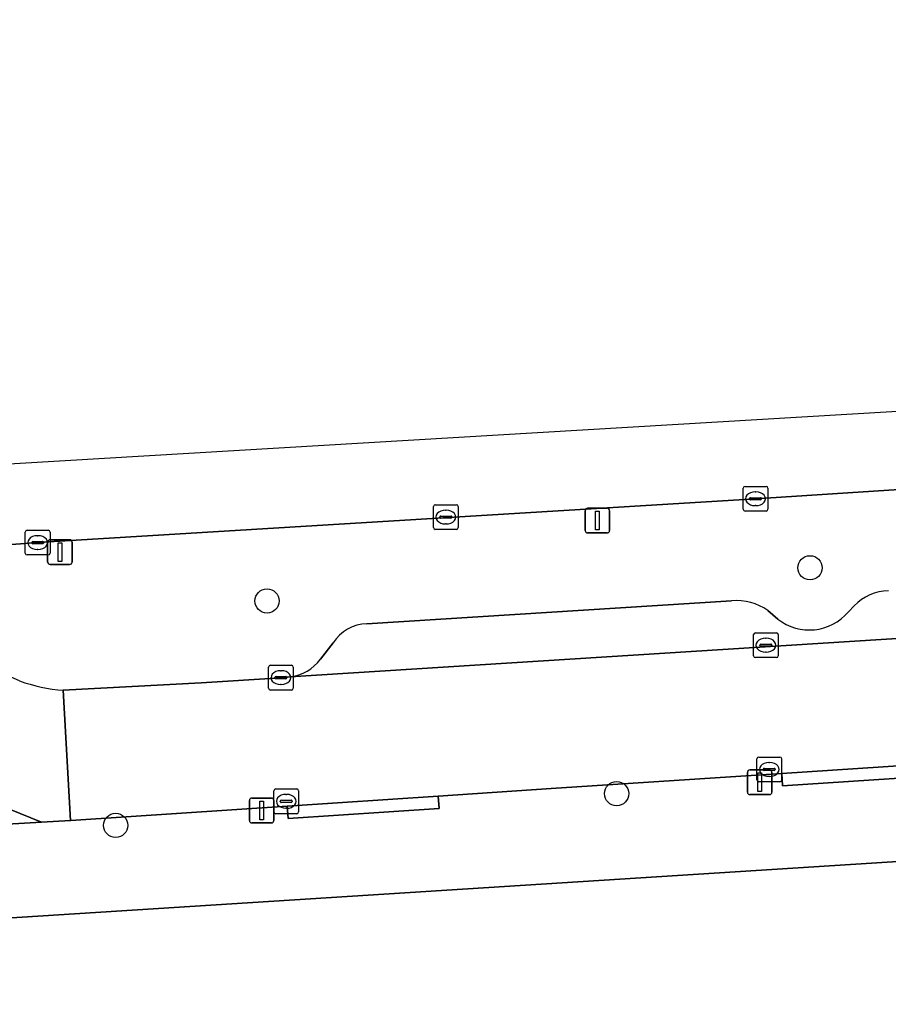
# Model space of a CAD drawing. Extents: x 159680 to 160786, y 387323 to 388340.
# Drawn here: x 160199.15 to 160234.27, y 388286.76 to 388326.41 of the extents above; entities that cross this region are included whole.
import ezdxf

# ---------------------------------------------------------------- set-up
doc = ezdxf.new("R2010")
doc.units = 0
for name, color, linetype in [('IMGEO_Boom', 7, 'Continuous'), ('IMGEO_Erf', 7, 'Continuous'), ('IMGEO_Fietspad_open', 7, 'Continuous'), ('IMGEO_Groenvoorziening', 7, 'Continuous'), ('IMGEO_Kolk', 7, 'Continuous'), ('IMGEO_Lichtmast', 7, 'Continuous'), ('IMGEO_Parkeervlak_open', 7, 'Continuous'), ('IMGEO_Rijbaan_lokaal_open', 7, 'Continuous'), ('IMGEO_Rijbaan_regionaal_gesloten', 7, 'Continuous'), ('IMGEO_Voetpad_open', 7, 'Continuous')]:
    doc.layers.add(name, color=color, linetype=linetype)

msp = doc.modelspace()

# ---------------------------------------------------------------- linework, layer by layer
at = {"layer": 'IMGEO_Boom'}
for centre in [(160231.104, 388304.248), (160209.152, 388302.909), (160223.284, 388295.118), (160203.033, 388293.834)]:
    msp.add_circle(centre, 0.489, dxfattribs=at)
at = {"layer": 'IMGEO_Erf'}
msp.add_lwpolyline([(160392.653, 388302.487), (160387.915, 388302.12), (160149.004, 388286.929)], dxfattribs=at)
at = {"layer": 'IMGEO_Fietspad_open'}
msp.add_lwpolyline([(160160.463, 388291.471), (160161.462, 388291.574), (160163.375, 388291.619), (160172.821, 388292.306), (160176.568, 388292.579), (160178.117, 388292.692), (160200.03, 388293.962), (160188.778, 388298.54)], dxfattribs=at)
at = {"layer": 'IMGEO_Groenvoorziening'}
for points in [[(160403.853, 388315.091), (160398.745, 388314.787), (160398.521, 388317.939), (160391.839, 388317.513), (160299.632, 388311.63), (160228.902, 388307.039), (160199.88, 388305.266), (160190.331, 388304.538)], [(160213.188, 388301.985), (160227.936, 388302.907)], [(160229.404, 388302.517), (160229.797, 388302.177)], [(160232.657, 388302.463), (160232.891, 388302.71)], [(160211.307, 388300.552), (160211.824, 388301.214)], [(160200.913, 388299.297), (160206.492, 388299.596), (160209.715, 388299.806), (160209.947, 388299.827), (160210.086, 388299.838)]]:
    msp.add_lwpolyline(points, dxfattribs=at)
for centre, radius, start, end in [((160234.308, 388301.36), 1.958, 91.0344, 136.3895), ((160228.165, 388300.813), 2.107, 53.9918, 96.2522), ((160231.078, 388303.807), 2.073, 231.829, 319.5922), ((160213.233, 388300.313), 1.673, 91.5501, 147.4045), ((160209.882, 388301.589), 1.763, 276.6624, 323.9729), ((160201.464, 388306.173), 6.898, 250.3919, 265.4186)]:
    msp.add_arc(centre, radius, start, end, dxfattribs=at)
at = {"layer": 'IMGEO_Kolk'}
for p, q in [((160228.476, 388307.539), (160229.328, 388307.539)), ((160228.401, 388306.613), (160228.401, 388307.465)), ((160228.889, 388307.319), (160228.914, 388307.319)), ((160229.402, 388307.465), (160229.402, 388306.613)), ((160215.881, 388305.872), (160215.881, 388306.724)), ((160215.956, 388306.798), (160216.808, 388306.798)), ((160216.882, 388306.724), (160216.882, 388305.872)), ((160228.66, 388307.033), (160228.66, 388307.045)), ((160229.098, 388306.996), (160228.7, 388306.996)), ((160228.703, 388307.082), (160229.101, 388307.082)), ((160228.912, 388306.759), (160228.887, 388306.759)), ((160229.144, 388307.045), (160229.144, 388307.033)), ((160216.183, 388306.341), (160216.581, 388306.341)), ((160216.369, 388306.578), (160216.394, 388306.578)), ((160229.328, 388306.539), (160228.476, 388306.539)), ((160216.14, 388306.292), (160216.14, 388306.304)), ((160216.578, 388306.255), (160216.18, 388306.255)), ((160216.392, 388306.018), (160216.367, 388306.018)), ((160216.624, 388306.304), (160216.624, 388306.292)), ((160199.379, 388304.84), (160199.379, 388305.692)), ((160199.454, 388305.766), (160200.306, 388305.766)), ((160199.867, 388305.546), (160199.892, 388305.546)), ((160200.38, 388305.692), (160200.38, 388304.84)), ((160216.808, 388305.798), (160215.956, 388305.798)), ((160199.638, 388305.26), (160199.638, 388305.272)), ((160200.076, 388305.223), (160199.678, 388305.223)), ((160199.681, 388305.309), (160200.079, 388305.309)), ((160200.122, 388305.272), (160200.122, 388305.26)), ((160200.306, 388304.766), (160199.454, 388304.766)), ((160199.89, 388304.986), (160199.865, 388304.986)), ((160228.895, 388301.619), (160229.747, 388301.619)), ((160228.82, 388300.693), (160228.82, 388301.545)), ((160229.122, 388301.162), (160229.52, 388301.162)), ((160229.308, 388301.399), (160229.333, 388301.399)), ((160229.821, 388301.545), (160229.821, 388300.693)), ((160229.079, 388301.113), (160229.079, 388301.125)), ((160229.517, 388301.076), (160229.119, 388301.076)), ((160229.331, 388300.839), (160229.306, 388300.839)), ((160229.563, 388301.125), (160229.563, 388301.113)), ((160229.747, 388300.619), (160228.895, 388300.619)), ((160209.213, 388299.382), (160209.213, 388300.234)), ((160209.288, 388300.308), (160210.14, 388300.308)), ((160209.701, 388300.088), (160209.726, 388300.088)), ((160210.214, 388300.234), (160210.214, 388299.382)), ((160209.472, 388299.802), (160209.472, 388299.814)), ((160209.91, 388299.765), (160209.512, 388299.765)), ((160209.515, 388299.851), (160209.913, 388299.851)), ((160209.956, 388299.814), (160209.956, 388299.802)), ((160210.14, 388299.308), (160209.288, 388299.308)), ((160209.724, 388299.528), (160209.699, 388299.528)), ((160228.957, 388295.672), (160228.957, 388296.524)), ((160229.032, 388296.598), (160229.884, 388296.598)), ((160229.958, 388296.524), (160229.958, 388295.672)), ((160229.216, 388296.092), (160229.216, 388296.104)), ((160229.654, 388296.055), (160229.256, 388296.055)), ((160229.259, 388296.141), (160229.657, 388296.141)), ((160229.445, 388296.378), (160229.47, 388296.378)), ((160229.7, 388296.104), (160229.7, 388296.092)), ((160229.468, 388295.818), (160229.443, 388295.818)), ((160209.429, 388294.382), (160209.429, 388295.234)), ((160209.504, 388295.308), (160210.356, 388295.308)), ((160210.43, 388295.234), (160210.43, 388294.382)), ((160229.884, 388295.598), (160229.032, 388295.598)), ((160209.688, 388294.802), (160209.688, 388294.814)), ((160209.731, 388294.851), (160210.129, 388294.851)), ((160209.917, 388295.088), (160209.942, 388295.088)), ((160210.172, 388294.814), (160210.172, 388294.802)), ((160210.126, 388294.765), (160209.728, 388294.765)), ((160209.94, 388294.528), (160209.915, 388294.528)), ((160210.356, 388294.308), (160209.504, 388294.308))]:
    msp.add_line(p, q, dxfattribs=at)
for points in [[(160228.476, 388307.539), (160229.328, 388307.539)], [(160228.401, 388306.613), (160228.401, 388307.465)], [(160229.402, 388307.465), (160229.402, 388306.613)], [(160215.881, 388305.872), (160215.881, 388306.724)], [(160215.956, 388306.798), (160216.808, 388306.798)], [(160216.882, 388306.724), (160216.882, 388305.872)], [(160229.328, 388306.539), (160228.476, 388306.539)], [(160199.379, 388304.84), (160199.379, 388305.692)], [(160199.454, 388305.766), (160200.306, 388305.766)], [(160200.38, 388305.692), (160200.38, 388304.84)], [(160216.808, 388305.798), (160215.956, 388305.798)], [(160200.306, 388304.766), (160199.454, 388304.766)], [(160228.895, 388301.619), (160229.747, 388301.619)], [(160228.82, 388300.693), (160228.82, 388301.545)], [(160229.821, 388301.545), (160229.821, 388300.693)], [(160229.747, 388300.619), (160228.895, 388300.619)], [(160209.213, 388299.382), (160209.213, 388300.234)], [(160209.288, 388300.308), (160210.14, 388300.308)], [(160210.214, 388300.234), (160210.214, 388299.382)], [(160210.14, 388299.308), (160209.288, 388299.308)], [(160228.957, 388295.672), (160228.957, 388296.524)], [(160229.032, 388296.598), (160229.884, 388296.598)], [(160229.958, 388296.524), (160229.958, 388295.672)], [(160209.429, 388294.382), (160209.429, 388295.234)], [(160209.504, 388295.308), (160210.356, 388295.308)], [(160210.43, 388295.234), (160210.43, 388294.382)], [(160229.884, 388295.598), (160229.032, 388295.598)], [(160210.356, 388294.308), (160209.504, 388294.308)]]:
    msp.add_lwpolyline(points, dxfattribs=at)
for centre, radius, start, end in [((160228.478, 388307.463), 0.0765, 91.552, 178.448), ((160228.478, 388307.463), 0.0765, 91.552, 178.448), ((160229.326, 388307.463), 0.0765, 1.552, 88.448), ((160229.326, 388307.463), 0.0765, 1.552, 88.448), ((160215.958, 388306.722), 0.0765, 91.552, 178.448), ((160215.958, 388306.722), 0.0765, 91.552, 178.448), ((160216.806, 388306.722), 0.0765, 1.552, 88.448), ((160216.806, 388306.722), 0.0765, 1.552, 88.448), ((160228.7, 388307.042), 0.0403, 85.8775, 175.7526), ((160228.697, 388307.032), 0.0366, 178.938, 274.7102), ((160229.101, 388307.039), 0.043, 264.8664, 352.4533), ((160229.105, 388307.044), 0.0386, 1.7309, 96.639), ((160216.18, 388306.301), 0.0403, 85.8775, 175.7526), ((160216.585, 388306.303), 0.0386, 1.7309, 96.639), ((160228.478, 388306.615), 0.0765, 181.552, 268.448), ((160228.478, 388306.615), 0.0765, 181.552, 268.448), ((160229.326, 388306.615), 0.0765, 271.552, 358.448), ((160229.326, 388306.615), 0.0765, 271.552, 358.448), ((160216.177, 388306.291), 0.0366, 178.938, 274.7102), ((160216.581, 388306.298), 0.043, 264.8664, 352.4533), ((160199.456, 388305.69), 0.0765, 91.552, 178.448), ((160199.456, 388305.69), 0.0765, 91.552, 178.448), ((160200.304, 388305.69), 0.0765, 1.552, 88.448), ((160200.304, 388305.69), 0.0765, 1.552, 88.448), ((160215.958, 388305.874), 0.0765, 181.552, 268.448), ((160215.958, 388305.874), 0.0765, 181.552, 268.448), ((160216.806, 388305.874), 0.0765, 271.552, 358.448), ((160216.806, 388305.874), 0.0765, 271.552, 358.448), ((160199.678, 388305.269), 0.0403, 85.8775, 175.7526), ((160199.675, 388305.259), 0.0366, 178.938, 274.7102), ((160200.079, 388305.266), 0.043, 264.8664, 352.4533), ((160200.083, 388305.271), 0.0386, 1.7309, 96.639), ((160199.456, 388304.842), 0.0765, 181.552, 268.448), ((160199.456, 388304.842), 0.0765, 181.552, 268.448), ((160200.304, 388304.842), 0.0765, 271.552, 358.448), ((160200.304, 388304.842), 0.0765, 271.552, 358.448), ((160228.897, 388301.543), 0.0765, 91.552, 178.448), ((160228.897, 388301.543), 0.0765, 91.552, 178.448), ((160229.745, 388301.543), 0.0765, 1.552, 88.448), ((160229.745, 388301.543), 0.0765, 1.552, 88.448), ((160229.119, 388301.122), 0.0403, 85.8775, 175.7526), ((160229.524, 388301.124), 0.0386, 1.7309, 96.639), ((160229.116, 388301.112), 0.0366, 178.938, 274.7102), ((160229.52, 388301.119), 0.043, 264.8664, 352.4533), ((160228.897, 388300.695), 0.0765, 181.552, 268.448), ((160228.897, 388300.695), 0.0765, 181.552, 268.448), ((160229.745, 388300.695), 0.0765, 271.552, 358.448), ((160229.745, 388300.695), 0.0765, 271.552, 358.448), ((160209.29, 388300.232), 0.0765, 91.552, 178.448), ((160209.29, 388300.232), 0.0765, 91.552, 178.448), ((160210.138, 388300.232), 0.0765, 1.552, 88.448), ((160210.138, 388300.232), 0.0765, 1.552, 88.448), ((160209.512, 388299.811), 0.0403, 85.8775, 175.7526), ((160209.509, 388299.801), 0.0366, 178.938, 274.7102), ((160209.913, 388299.808), 0.043, 264.8664, 352.4533), ((160209.917, 388299.813), 0.0386, 1.7309, 96.639), ((160209.29, 388299.384), 0.0765, 181.552, 268.448), ((160209.29, 388299.384), 0.0765, 181.552, 268.448), ((160210.138, 388299.384), 0.0765, 271.552, 358.448), ((160210.138, 388299.384), 0.0765, 271.552, 358.448), ((160229.034, 388296.522), 0.0765, 91.552, 178.448), ((160229.034, 388296.522), 0.0765, 91.552, 178.448), ((160229.882, 388296.522), 0.0765, 1.552, 88.448), ((160229.882, 388296.522), 0.0765, 1.552, 88.448), ((160229.256, 388296.101), 0.0403, 85.8775, 175.7526), ((160229.253, 388296.091), 0.0366, 178.938, 274.7102), ((160229.657, 388296.098), 0.043, 264.8664, 352.4533), ((160229.661, 388296.103), 0.0386, 1.7309, 96.639), ((160229.034, 388295.674), 0.0765, 181.552, 268.448), ((160229.034, 388295.674), 0.0765, 181.552, 268.448), ((160229.882, 388295.674), 0.0765, 271.552, 358.448), ((160229.882, 388295.674), 0.0765, 271.552, 358.448), ((160209.506, 388295.232), 0.0765, 91.552, 178.448), ((160209.506, 388295.232), 0.0765, 91.552, 178.448), ((160210.354, 388295.232), 0.0765, 1.552, 88.448), ((160210.354, 388295.232), 0.0765, 1.552, 88.448), ((160209.728, 388294.811), 0.0403, 85.8775, 175.7526), ((160210.133, 388294.813), 0.0386, 1.7309, 96.639), ((160209.725, 388294.801), 0.0366, 178.938, 274.7102), ((160210.129, 388294.808), 0.043, 264.8664, 352.4533), ((160209.506, 388294.384), 0.0765, 181.552, 268.448), ((160209.506, 388294.384), 0.0765, 181.552, 268.448), ((160210.354, 388294.384), 0.0765, 271.552, 358.448), ((160210.354, 388294.384), 0.0765, 271.552, 358.448)]:
    msp.add_arc(centre, radius, start, end, dxfattribs=at)
for centre, major_axis, ratio, start_param, end_param in [((160228.888, 388307.039), (-0.387, 0.002), 0.722429, 4.712389, 7.853982), ((160228.913, 388307.039), (-0.39, 0.002), 0.717154, 1.570796, 4.712389), ((160216.368, 388306.298), (-0.387, 0.002), 0.722429, 4.712389, 7.853982), ((160216.393, 388306.298), (-0.39, 0.002), 0.717154, 1.570796, 4.712389), ((160199.866, 388305.266), (-0.387, 0.002), 0.722429, 4.712389, 7.853982), ((160199.891, 388305.266), (-0.39, 0.002), 0.717154, 1.570796, 4.712389), ((160229.307, 388301.119), (-0.387, 0.002), 0.722429, 4.712389, 7.853982), ((160229.332, 388301.119), (-0.39, 0.002), 0.717154, 1.570796, 4.712389), ((160209.7, 388299.808), (-0.387, 0.002), 0.722429, 4.712389, 7.853982), ((160209.725, 388299.808), (-0.39, 0.002), 0.717154, 1.570796, 4.712389), ((160229.444, 388296.098), (-0.387, 0.002), 0.722429, 4.712389, 7.853982), ((160229.469, 388296.098), (-0.39, 0.002), 0.717154, 1.570796, 4.712389), ((160209.916, 388294.808), (-0.387, 0.002), 0.722429, 4.712389, 7.853982), ((160209.941, 388294.808), (-0.39, 0.002), 0.717154, 1.570796, 4.712389)]:
    msp.add_ellipse(centre, major_axis=major_axis, ratio=ratio, start_param=start_param, end_param=end_param, dxfattribs=at)
at = {"layer": 'IMGEO_Lichtmast'}
for p, q in [((160222.014, 388305.755), (160222.014, 388306.555)), ((160222.014, 388306.555), (160222.014, 388305.755)), ((160222.114, 388306.655), (160222.904, 388306.655)), ((160222.904, 388306.655), (160222.114, 388306.655)), ((160223.004, 388306.555), (160223.004, 388305.755)), ((160223.004, 388305.755), (160223.004, 388306.555)), ((160222.904, 388305.655), (160222.114, 388305.655)), ((160222.114, 388305.655), (160222.904, 388305.655)), ((160200.282, 388304.481), (160200.282, 388305.281)), ((160200.282, 388305.281), (160200.282, 388304.481)), ((160200.382, 388305.381), (160201.172, 388305.381)), ((160201.172, 388305.381), (160200.382, 388305.381)), ((160201.272, 388305.281), (160201.272, 388304.481)), ((160201.272, 388304.481), (160201.272, 388305.281)), ((160201.172, 388304.381), (160200.382, 388304.381)), ((160200.382, 388304.381), (160201.172, 388304.381)), ((160228.674, 388296.08), (160229.464, 388296.08)), ((160229.464, 388296.08), (160228.674, 388296.08)), ((160228.574, 388295.18), (160228.574, 388295.98)), ((160228.574, 388295.98), (160228.574, 388295.18)), ((160229.564, 388295.98), (160229.564, 388295.18)), ((160229.564, 388295.18), (160229.564, 388295.98)), ((160208.437, 388294.037), (160208.437, 388294.837)), ((160208.437, 388294.837), (160208.437, 388294.037)), ((160208.537, 388294.937), (160209.327, 388294.937)), ((160209.327, 388294.937), (160208.537, 388294.937)), ((160209.427, 388294.837), (160209.427, 388294.037)), ((160209.427, 388294.037), (160209.427, 388294.837)), ((160229.464, 388295.08), (160228.674, 388295.08)), ((160228.674, 388295.08), (160229.464, 388295.08)), ((160209.327, 388293.937), (160208.537, 388293.937)), ((160208.537, 388293.937), (160209.327, 388293.937))]:
    msp.add_line(p, q, dxfattribs=at)
for points in [[(160222.434, 388306.53), (160222.584, 388306.53), (160222.584, 388305.78), (160222.434, 388305.78), (160222.434, 388306.53)], [(160200.702, 388305.256), (160200.852, 388305.256), (160200.852, 388304.506), (160200.702, 388304.506), (160200.702, 388305.256)], [(160228.994, 388295.955), (160229.144, 388295.955), (160229.144, 388295.205), (160228.994, 388295.205), (160228.994, 388295.955)], [(160208.857, 388294.812), (160209.007, 388294.812), (160209.007, 388294.062), (160208.857, 388294.062), (160208.857, 388294.812)]]:
    msp.add_lwpolyline(points, dxfattribs=at)
for centre, start, end in [((160222.114, 388306.555), 90, 180), ((160222.114, 388306.555), 90, 180), ((160222.904, 388306.555), 0, 90), ((160222.904, 388306.555), 360, 90), ((160222.114, 388305.755), 180, 270), ((160222.114, 388305.755), 180, 270), ((160222.904, 388305.755), 270, 0), ((160222.904, 388305.755), 270, 0), ((160200.382, 388305.281), 90, 180), ((160200.382, 388305.281), 90, 180), ((160201.172, 388305.281), 0, 90), ((160201.172, 388305.281), 360, 90), ((160200.382, 388304.481), 180, 270), ((160200.382, 388304.481), 180, 270), ((160201.172, 388304.481), 270, 0), ((160201.172, 388304.481), 270, 0), ((160228.674, 388295.98), 90, 180), ((160228.674, 388295.98), 90, 180), ((160229.464, 388295.98), 0, 90), ((160229.464, 388295.98), 360, 90), ((160208.537, 388294.837), 90, 180), ((160208.537, 388294.837), 90, 180), ((160209.327, 388294.837), 0, 90), ((160209.327, 388294.837), 360, 90), ((160228.674, 388295.18), 180, 270), ((160228.674, 388295.18), 180, 270), ((160229.464, 388295.18), 270, 0), ((160229.464, 388295.18), 270, 0), ((160208.537, 388294.037), 180, 270), ((160208.537, 388294.037), 180, 270), ((160209.327, 388294.037), 270, 0), ((160209.327, 388294.037), 270, 0)]:
    msp.add_arc(centre, 0.1, start, end, dxfattribs=at)
at = {"layer": 'IMGEO_Parkeervlak_open'}
for points in [[(160210.086, 388299.838), (160388.023, 388311.077)], [(160227.936, 388302.907), (160213.188, 388301.985)], [(160229.797, 388302.177), (160229.404, 388302.517)], [(160232.891, 388302.71), (160232.657, 388302.463)], [(160211.824, 388301.214), (160211.307, 388300.552)]]:
    msp.add_lwpolyline(points, dxfattribs=at)
for centre, radius, start, end in [((160234.308, 388301.36), 1.958, 91.0344, 136.3895), ((160228.165, 388300.813), 2.107, 53.9918, 96.2522), ((160231.078, 388303.807), 2.073, 231.829, 319.5922), ((160213.233, 388300.313), 1.673, 91.5501, 147.4045), ((160209.882, 388301.589), 1.763, 276.6624, 323.9729)]:
    msp.add_arc(centre, radius, start, end, dxfattribs=at)
at = {"layer": 'IMGEO_Rijbaan_lokaal_open'}
for points in [[(160388.023, 388311.077), (160210.086, 388299.838), (160209.947, 388299.827), (160209.715, 388299.806), (160206.492, 388299.596), (160200.913, 388299.297), (160201.205, 388294.03), (160201.217, 388294.03), (160209.972, 388294.613), (160216.076, 388295.019), (160220.64, 388295.323), (160229.966, 388295.933), (160237.141, 388296.403)], [(160199.149, 388299.675), (160190.932, 388303.268), (160188.778, 388298.54), (160200.03, 388293.962), (160201.205, 388294.03), (160200.913, 388299.297)]]:
    msp.add_lwpolyline(points, dxfattribs=at)
msp.add_arc((160201.464, 388306.173), 6.898, 250.3919, 265.4186, dxfattribs=at)
at = {"layer": 'IMGEO_Rijbaan_regionaal_gesloten'}
msp.add_lwpolyline([(160501.903, 388326.406), (160464.969, 388324.217), (160400.618, 388320.403), (160179.61, 388307.304), (160156.741, 388302.704), (160156.907, 388300.87), (160169.61, 388302.543), (160171.517, 388302.732), (160176.02, 388303.18), (160176.583, 388303.235), (160185.514, 388304.143), (160190.331, 388304.538), (160199.88, 388305.266), (160228.902, 388307.039), (160299.632, 388311.63), (160391.839, 388317.513), (160398.521, 388317.939), (160398.79, 388317.956), (160402.897, 388318.218), (160407.722, 388318.526), (160501.988, 388324.54), (160501.903, 388326.406)], dxfattribs=at)
at = {"layer": 'IMGEO_Voetpad_open'}
for points in [[(160145.289, 388286.762), (160149.004, 388286.929), (160387.915, 388302.12)], [(160237.171, 388295.904), (160229.996, 388295.434), (160229.966, 388295.933), (160220.64, 388295.323), (160216.076, 388295.019), (160216.107, 388294.521), (160210.003, 388294.115), (160209.972, 388294.613), (160201.217, 388294.03), (160201.205, 388294.03), (160200.03, 388293.962), (160178.117, 388292.692), (160176.568, 388292.579), (160176.602, 388292.081), (160172.855, 388291.808), (160172.821, 388292.306), (160163.375, 388291.619), (160161.462, 388291.574), (160160.463, 388291.471)]]:
    msp.add_lwpolyline(points, dxfattribs=at)
for points in [[(160237.141, 388296.403), (160229.966, 388295.933), (160229.996, 388295.434), (160237.171, 388295.904)], [(160216.076, 388295.019), (160209.972, 388294.613), (160210.003, 388294.115), (160216.107, 388294.521)]]:
    msp.add_lwpolyline(points, close=True, dxfattribs=at)

doc.saveas('drawing.dxf')
